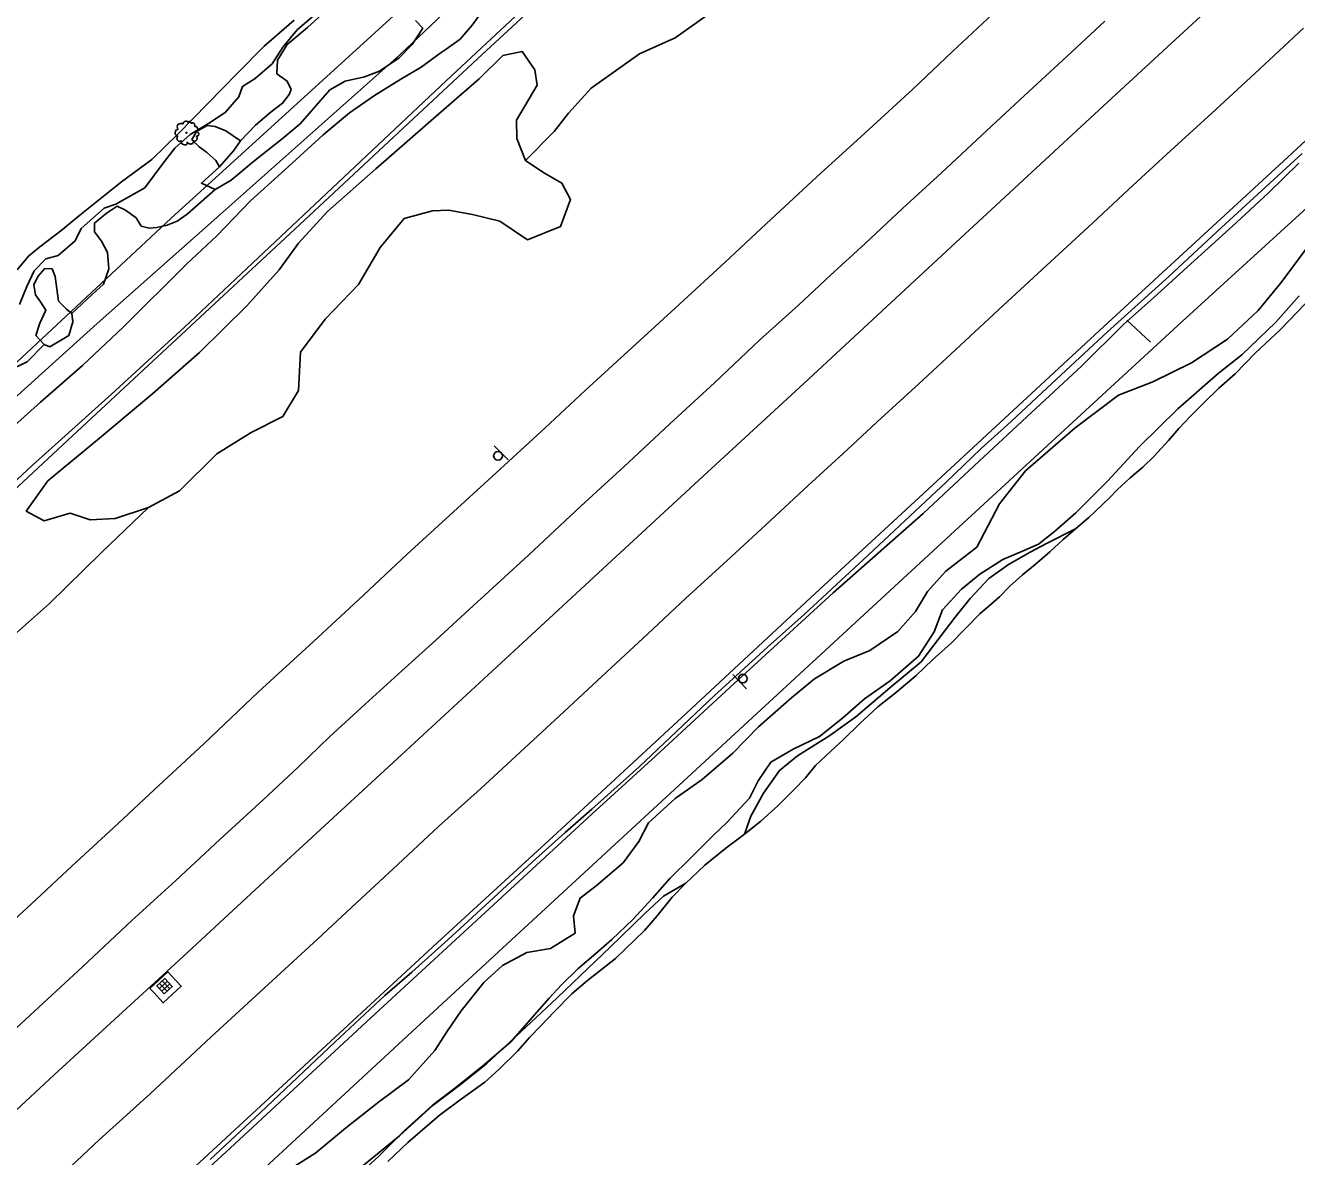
# Model space of a CAD drawing. Extents: x 2161152 to 2175754, y 602179 to 617749.
# Drawn here: x 2170580 to 2171166, y 612188 to 612709 of the extents above; entities that cross this region are included whole.
import ezdxf

# ---------------------------------------------------------------- set-up
doc = ezdxf.new("R2010")
doc.units = 0
for name, color, linetype in [('RD_EX_BldgApp_Sign', 7, 'Continuous'), ('RD_EX_Conc_Slab', 7, 'Continuous'), ('RD_EX_DR_ErosCtrl', 7, 'Continuous'), ('RD_EX_DR_Inlet', 7, 'Continuous'), ('RD_EX_Fence_ChLk', 7, 'Continuous'), ('RD_EX_Fence_Other', 7, 'Continuous'), ('RD_EX_GuardRail', 7, 'Continuous'), ('RD_EX_H2O', 7, 'Continuous'), ('RD_EX_Road', 7, 'Continuous'), ('RD_EX_VEG', 7, 'Continuous')]:
    doc.layers.add(name, color=color, linetype=linetype)

msp = doc.modelspace()

# ---------------------------------------------------------------- linework, layer by layer
at = {"layer": 'RD_EX_BldgApp_Sign'}
for p, q in [((2171098.7, 612563.13), (2171087.88, 612573.25)), ((2170802.73, 612508.93), (2170796.33, 612515.25)), ((2170906.27, 612409.91), (2170912.52, 612403.43))]:
    msp.add_line(p, q, dxfattribs=at)
for centre in [(2170798.1, 612510.66), (2170910.86, 612408.07)]:
    msp.add_circle(centre, 2, dxfattribs=at)
at = {"layer": 'RD_EX_Conc_Slab'}
msp.add_lwpolyline([(2170637.68, 612265.39), (2170646.02, 612273.01), (2170647.81, 612271.05), (2170652.12, 612266.33), (2170643.78, 612258.71), (2170639.46, 612263.44), (2170637.68, 612265.39)], dxfattribs=at)
at = {"layer": 'RD_EX_DR_ErosCtrl'}
for points in [[(2170719.68, 612719.11), (2170705.64, 612707.01), (2170699.02, 612699.02), (2170693.99, 612691.25), (2170686.23, 612684.51), (2170680.41, 612680.86), (2170678.67, 612676.15), (2170672.6, 612668.95), (2170665.43, 612664.29), (2170656.25, 612658.78), (2170649.15, 612652.4), (2170643.34, 612644.92), (2170635.44, 612634.21), (2170622.08, 612626.58), (2170616.59, 612624.78), (2170606.09, 612615.47), (2170603.25, 612609.75), (2170595.48, 612602.99), (2170589.74, 612601.47), (2170584.39, 612595.96), (2170580.97, 612588.67), (2170577.66, 612580.44)], [(2170911.68, 612336.4), (2170914.61, 612344.77), (2170920.4, 612355.3), (2170927.76, 612365.77), (2170936.06, 612372.51), (2170950.93, 612381.8), (2170963.01, 612390.53), (2170978.56, 612403.79), (2170993, 612415.75), (2171001.86, 612427.37), (2171008.79, 612436.41), (2171015.57, 612445.05), (2171024.21, 612454.16), (2171033.3, 612460.6), (2171043.29, 612466.36), (2171050.84, 612470.34), (2171064.15, 612477.01)], [(2170632.84, 612086.45), (2170639.88, 612095.08), (2170649.72, 612104.54), (2170663.13, 612117.84), (2170677.07, 612131.13), (2170689.08, 612142.36), (2170702.46, 612154.61), (2170716.89, 612167.08), (2170728.35, 612177.54), (2170752.7, 612197.49), (2170768.26, 612211.52), (2170780.76, 612221.16), (2170792.86, 612230.68), (2170803.79, 612240.9), (2170813.36, 612249.84), (2170825.38, 612261.09), (2170839.6, 612274.64), (2170849.72, 612284.36), (2170865.73, 612299.84), (2170874.34, 612307.89), (2170884.57, 612313.87)]]:
    msp.add_lwpolyline(points, dxfattribs=at)
at = {"layer": 'RD_EX_DR_Inlet'}
for p, q in [((2170642.1, 612265.29), (2170645.75, 612268.7)), ((2170642.18, 612267.69), (2170645.6, 612264.04)), ((2170643.26, 612264.05), (2170646.91, 612267.46)), ((2170643.42, 612268.85), (2170646.84, 612265.2))]:
    msp.add_line(p, q, dxfattribs=at)
msp.add_lwpolyline([(2170644.35, 612262.88), (2170640.94, 612266.53), (2170644.59, 612269.95), (2170648.01, 612266.29)], close=True, dxfattribs=at)
at = {"layer": 'RD_EX_Fence_ChLk'}
msp.add_lwpolyline([(2170280.3, 611804.64), (2170329.79, 611849.59), (2170389.31, 611904.89), (2170452.66, 611963.17), (2170512, 612017.63), (2170764.58, 612250.98), (2171010.42, 612477.78), (2171113.36, 612572.64), (2171228.42, 612677.49), (2171288.05, 612733.67), (2171365.72, 612805.62), (2171426.2, 612862.58), (2171538.27, 612966.22), (2171757.27, 613168.2), (2171820.33, 613225.19), (2171813.37, 613232.47), (2171896.6, 613308.14), (2171891.09, 613327.91)], dxfattribs=at)
at = {"layer": 'RD_EX_Fence_Other'}
msp.add_lwpolyline([(2171629.93, 613183.69), (2171565.47, 613123.14), (2171460.73, 613025.9), (2171380.41, 612952.09), (2171311.67, 612888.45), (2171230.21, 612813.09), (2171160.82, 612749.11), (2171079.12, 612673.79), (2171009.01, 612608.99), (2170939.02, 612544.07), (2170892.68, 612501.31), (2170846.44, 612458.66), (2170811.55, 612426.42), (2170753.62, 612372.89), (2170696.66, 612320.47), (2170651, 612278.15), (2170593.59, 612225.56), (2170547.2, 612182.57), (2170488.47, 612128.36), (2170441.67, 612084.8), (2170394.27, 612040.81), (2170334.36, 611985.65), (2170252.46, 611910.1)], dxfattribs=at)
at = {"layer": 'RD_EX_GuardRail'}
for points in [[(2171387.66, 613284.24), (2171360.53, 613261), (2171316.04, 613226.68), (2171233.01, 613158.75), (2171192.11, 613121.93), (2171130.74, 613065.53), (2171026.54, 612969.89), (2170964.01, 612912.04), (2170914.96, 612866.74), (2170856.02, 612811.47), (2170768.69, 612730.64), (2170647.39, 612620.03), (2170571.8, 612549.61), (2170465.23, 612450.49), (2170410.37, 612399.58), (2170364.82, 612357.5), (2170313.9, 612311.8), (2170284.58, 612283.5), (2170219.87, 612223.54)], [(2170274.12, 611828.47), (2170315.73, 611866.43), (2170361.68, 611908.92), (2170407.46, 611951.18), (2170443.96, 611985.14), (2170494.56, 612031.66), (2170586.59, 612116.68), (2170650.61, 612175.9), (2170714.91, 612235.32), (2170770.11, 612286.29), (2170825.33, 612337.03), (2170884.89, 612392.2), (2170944.29, 612447.3), (2170990.04, 612489.57), (2171077.25, 612570.29), (2171159.96, 612646.42), (2171283.93, 612761.24), (2171494.77, 612955.95), (2171536.43, 612994.27)]]:
    msp.add_lwpolyline(points, dxfattribs=at)
at = {"layer": 'RD_EX_H2O'}
for points in [[(2170576.54, 612596.44), (2170581.72, 612602.68), (2170586.96, 612606.94), (2170596.6, 612614.29), (2170606.13, 612622.18), (2170624.56, 612636.85), (2170638.68, 612647.23), (2170650.73, 612659.01), (2170678.15, 612686.95), (2170690.35, 612699.38), (2170704.26, 612711.36)], [(2171170.1, 612580.8), (2171158.53, 612568.75), (2171147.08, 612558.09), (2171137.73, 612548.48), (2171130.27, 612541.92), (2171123.41, 612535.27), (2171117.02, 612528.8), (2171111.78, 612523.29), (2171107.01, 612517.69), (2171100.46, 612510.57), (2171095.18, 612505.52), (2171089.44, 612500.56), (2171083.34, 612495.01), (2171079.83, 612491.36), (2171070.3, 612482.22), (2171064.15, 612477.01), (2171058.54, 612472.17), (2171052.31, 612466.49), (2171045.54, 612460.7), (2171039.8, 612455.87), (2171033.86, 612450.72), (2171029.17, 612445.72), (2171024.25, 612441.52), (2171020.22, 612438.02), (2171006.69, 612424.2), (2170998.35, 612416.66), (2170990.7, 612409.5), (2170981.83, 612401.98), (2170973.13, 612395.12), (2170964.65, 612387.2), (2170957.25, 612380.03), (2170951.51, 612374.66), (2170944.4, 612368.01), (2170939.71, 612362.34), (2170934.49, 612356.95), (2170927.09, 612349.52), (2170919.17, 612342.37), (2170911.68, 612336.4), (2170903.12, 612329.93), (2170893.46, 612322.18), (2170884.57, 612313.87), (2170878.39, 612307.32), (2170871.49, 612298.82), (2170865.56, 612292), (2170852.16, 612279.21), (2170839.37, 612269.05), (2170832.14, 612262.8), (2170823.93, 612254.61), (2170817.88, 612248.19), (2170812.54, 612242.68), (2170807.17, 612236.63), (2170798.54, 612228.05), (2170791.99, 612222.18), (2170780.6, 612214.1), (2170770.96, 612206.87), (2170756.51, 612194.39), (2170747.34, 612185.56)]]:
    msp.add_lwpolyline(points, dxfattribs=at)
at = {"layer": 'RD_EX_Road'}
for points in [[(2171390.26, 613283.49), (2171386.95, 613281.97), (2171333.44, 613235.7), (2171298.61, 613205.8), (2171238.47, 613151.31), (2171183.23, 613099.37), (2171131.27, 613050.72), (2171067.13, 612991.37), (2171030.54, 612957.86), (2170987.28, 612917.32), (2170930.69, 612864.41), (2170884.83, 612821.54), (2170839.21, 612777.22), (2170795.73, 612736.07), (2170752.88, 612695.49), (2170669.97, 612621.67), (2170613.47, 612571.64), (2170547.87, 612512.59), (2170504.72, 612472.8), (2170477.35, 612447.97), (2170413.48, 612389.58), (2170349.48, 612331.58), (2170272.08, 612260.29)], [(2170263.08, 612211.32), (2170307.81, 612252.14), (2170341.19, 612282.26), (2170375.38, 612313.39), (2170424.08, 612358.1), (2170450.38, 612382.16), (2170475.88, 612405.73), (2170526.35, 612453.13), (2170583.53, 612506.21), (2170620, 612539.16), (2170653.7, 612570.04), (2170697.97, 612611.68), (2170774.42, 612683.54), (2170808.25, 612715.29), (2170842.85, 612746.88), (2170877.87, 612778.6), (2170922.27, 612819.35), (2170963.45, 612856.33), (2171007.77, 612896.36), (2171052.15, 612938.49), (2171084.52, 612967.75), (2171110.71, 612991.76)], [(2170565.69, 612288.41), (2170583.07, 612304.24), (2170601.9, 612321.83), (2170623.02, 612341.33), (2170639.77, 612356.98), (2170662.5, 612378.04), (2170687.8, 612401.95), (2170713.11, 612425.17), (2170733.78, 612444.37), (2170756.15, 612465.22), (2170775.97, 612483.36), (2170795.41, 612501.16), (2170819.78, 612523.56), (2170838.29, 612540.87), (2170858.1, 612558.89), (2170879.69, 612578.69), (2170902.81, 612599.86), (2170921.7, 612617.58), (2170945.03, 612639.2), (2170967.19, 612659.35), (2170989.17, 612679.58), (2171007.45, 612696.93), (2171028.19, 612716.38)], [(2171077.72, 612710.96), (2171060.12, 612694.7), (2171040.66, 612676.76), (2171021.09, 612658.47), (2171002.51, 612641.09), (2170984.45, 612624.59), (2170967.26, 612608.52), (2170951.1, 612593.73), (2170936.53, 612580.17), (2170918.68, 612564.06), (2170897.79, 612544.27), (2170877.32, 612525.45), (2170858.21, 612507.64), (2170836.22, 612487.46), (2170812.08, 612464.96), (2170782.93, 612438.15), (2170769.39, 612425.75), (2170753.76, 612411.64), (2170736.9, 612396.27), (2170720.45, 612381.2), (2170706.15, 612367.38), (2170689.83, 612352.25), (2170669.92, 612334.02), (2170649.69, 612315.11), (2170629.32, 612296.58), (2170606.64, 612275.36), (2170580.42, 612250.98), (2170552.93, 612225.72)], [(2170591.14, 612173.87), (2170614.36, 612195.54), (2170637.87, 612216.77), (2170665.94, 612243.03), (2170694.21, 612268.95), (2170714.91, 612288.06), (2170732.96, 612304.81), (2170751.93, 612322.42), (2170770.76, 612339.97), (2170789.99, 612357.37), (2170808.38, 612374.24), (2170828.4, 612392.77), (2170846.09, 612409.25), (2170867.19, 612428.66), (2170884.45, 612444.92), (2170905.39, 612464.05), (2170923.45, 612480.81), (2170941.03, 612497), (2170957.16, 612511.82), (2170974.64, 612527.98), (2170991.99, 612543.88), (2171011.15, 612561.72), (2171030.88, 612579.91), (2171050.71, 612598.27), (2171072.04, 612617.95), (2171088.65, 612633.42), (2171106.25, 612649.68), (2171126.96, 612668.61), (2171146.73, 612686.77), (2171169.17, 612707.74)], [(2171168.62, 612649.9), (2171131.39, 612615.92), (2171107.15, 612593.32), (2171078.94, 612567.77), (2171053.22, 612544.04), (2171034.59, 612526.44), (2171020.74, 612514), (2171004.66, 612498.64), (2170983.25, 612478.63), (2170968.61, 612464.94), (2170939.1, 612437.66), (2170922.24, 612422.54), (2170897.66, 612400.07), (2170863.07, 612367.41), (2170841.27, 612347.92), (2170829.1, 612337.24), (2170813.84, 612323.48), (2170782.41, 612294.48), (2170775.12, 612287.91), (2170758.33, 612272.86), (2170745.9, 612262.13), (2170722.92, 612240.57), (2170688.61, 612208.18), (2170665.42, 612186.47)]]:
    msp.add_lwpolyline(points, dxfattribs=at)
at = {"layer": 'RD_EX_VEG'}
for points in [[(2170297.61, 612239.81), (2170396.2, 612328.43), (2170457.98, 612384.15), (2170527.22, 612450.41), (2170602.1, 612519.92), (2170706.63, 612617.13), (2170788.66, 612693.64), (2170868.65, 612767.63), (2170933.53, 612826.78), (2171016.39, 612902.93), (2171044.44, 612929.31), (2171069.28, 612947.11)], [(2171069.21, 612889.94), (2171053.11, 612868.82), (2171030.1, 612843.05), (2171005.1, 612813.37), (2170987.85, 612793.22), (2170966.91, 612773.72), (2170947.95, 612757.6), (2170930.44, 612744.86), (2170910.7, 612729.29), (2170901.28, 612721.03), (2170894.54, 612713.73), (2170879.75, 612703.28), (2170863.36, 612695.93), (2170841.1, 612680.06), (2170830.65, 612668.53), (2170824, 612660.04), (2170810.72, 612646.69)], [(2170933.67, 612861.37), (2170897.32, 612827.27), (2170866.05, 612799.17), (2170832.69, 612767.59), (2170813.02, 612747.24), (2170800.69, 612733.47), (2170795, 612721.3), (2170786.27, 612709.12), (2170780.65, 612702.61), (2170774.17, 612698.1), (2170771.88, 612696.47), (2170762.71, 612689.68), (2170753.32, 612684.21), (2170741.23, 612676.72), (2170729.65, 612668.69), (2170717.47, 612658.58), (2170703.09, 612645.39), (2170684.1, 612628.14), (2170668.57, 612612.1), (2170654.72, 612599.15), (2170625.33, 612569.9), (2170606.6, 612552.38), (2170587.36, 612535.41), (2170573.81, 612523.25)], [(2170702.85, 612679.44), (2170700.94, 612683.28), (2170696.18, 612686.74), (2170696.52, 612692.93), (2170701, 612700.19), (2170710.39, 612707.95), (2170718.87, 612715.87)], [(2170760.1, 612711.31), (2170763.4, 612707.78), (2170758.54, 612700.18), (2170752.55, 612694.07), (2170743.53, 612687.93), (2170736.6, 612685.27), (2170727.73, 612683.33), (2170720.62, 612679.23), (2170706.94, 612663.65), (2170698.69, 612656.69), (2170685.45, 612646.35), (2170675.17, 612637.76), (2170667.79, 612633.4), (2170661.43, 612636.38), (2170669.74, 612643.89), (2170676.17, 612651.18), (2170679.48, 612655.81), (2170686.32, 612662.97), (2170693.54, 612669.2), (2170698.82, 612673.12), (2170701.86, 612677.23), (2170702.85, 612679.44)], [(2170773.1, 612670.23), (2170789.37, 612684.41), (2170800.25, 612695.1), (2170809.26, 612696.9), (2170815.03, 612688.54), (2170816.11, 612681.38), (2170806.59, 612665.33), (2170806.83, 612656.87), (2170810.72, 612646.69), (2170818.74, 612641.4), (2170827.56, 612636.34), (2170831.53, 612628.81), (2170826.88, 612616.28), (2170811.62, 612610.19), (2170798.96, 612618.81), (2170786.37, 612621.87), (2170775.33, 612623.83), (2170767.92, 612623.55), (2170754.86, 612620.03), (2170743.84, 612606.66), (2170733.76, 612589.57), (2170718.43, 612573.7), (2170707.08, 612558.49), (2170706.22, 612540.81), (2170698.95, 612528.89), (2170684.42, 612521.45), (2170668.5, 612511.68), (2170651.28, 612494.55), (2170637.01, 612486.84), (2170621.78, 612481.8), (2170610.13, 612481.14), (2170601, 612484.35), (2170589.02, 612480.8), (2170580.75, 612485.28), (2170590.68, 612499.15), (2170614.49, 612518.87), (2170639.12, 612539.35), (2170660.54, 612558.36), (2170682.31, 612579.73), (2170697.34, 612596.32), (2170706.17, 612608.65), (2170719.54, 612623.19), (2170741.78, 612642.96), (2170773.1, 612670.23)], [(2170669.74, 612643.89), (2170668.12, 612646.71), (2170663.76, 612650.55), (2170660.42, 612653.03), (2170657.09, 612656.32), (2170659.2, 612660.08), (2170664.06, 612662.83), (2170667.74, 612662.44), (2170672.69, 612660.42), (2170679.48, 612655.81)], [(2170595.24, 612118.86), (2170674.63, 612191.82), (2170739.53, 612251.73), (2170803.89, 612311.14), (2170841.5, 612345.8), (2170870.68, 612372.32), (2170905.05, 612404.2), (2170952.58, 612447.62), (2170994.04, 612484.18), (2171019.79, 612508.29), (2171043.84, 612530.68), (2171066.99, 612551.99), (2171086.51, 612571.32), (2171100.05, 612583.54), (2171115.57, 612597.61), (2171138.3, 612618.15), (2171153.08, 612631.79), (2171167.07, 612645.45)], [(2170601.73, 612576.27), (2170611.23, 612585.15), (2170616.26, 612589.85), (2170618.86, 612596.87), (2170618.19, 612604.4), (2170615.34, 612609.63), (2170612.18, 612613.83), (2170612.19, 612617.93), (2170617.49, 612622.38), (2170622.63, 612625.64), (2170626.54, 612623.92), (2170631.45, 612620.32), (2170633.7, 612616.54), (2170637.37, 612615.62), (2170640.95, 612615.9), (2170645.6, 612616.93), (2170650.27, 612618.75), (2170654.86, 612622.02), (2170667.79, 612633.4)], [(2171018.71, 612468.62), (2171029.19, 612488.59), (2171041.09, 612503.75), (2171063.98, 612523.54), (2171084.06, 612538.67), (2171099.87, 612544.72), (2171117.64, 612553.61), (2171134.17, 612564.4), (2171148.4, 612577.65), (2171158.92, 612590.51), (2171172.26, 612608.56)], [(2170591.56, 612560.91), (2170588.97, 612562.04), (2170585.16, 612566.12), (2170586.93, 612571.86), (2170589.77, 612577.82), (2170587.26, 612581.6), (2170584.99, 612584.85), (2170584.22, 612589.49), (2170586.07, 612593.26), (2170589.24, 612596.99), (2170592.67, 612596.88), (2170594, 612593.26), (2170594.87, 612587.69), (2170595.6, 612582), (2170599.3, 612578.32), (2170601.73, 612576.27), (2170602.25, 612572.43), (2170600.33, 612566.06), (2170591.56, 612560.91)], [(2171167.2, 612584.42), (2171156.44, 612572.35), (2171140.79, 612557.27), (2171129.89, 612548.65), (2171111.3, 612532.36), (2171093.73, 612514.97), (2171078.86, 612499.08), (2171064.3, 612484.5), (2171054.45, 612475.84), (2171047.09, 612470.01), (2171039.82, 612466.82), (2171030.68, 612462.91), (2171020.12, 612456.14), (2171011.67, 612449.29), (2171002.88, 612439.8), (2170999.1, 612429.6), (2170991.84, 612418.46), (2170978.74, 612406.99), (2170966.95, 612398.78), (2170956.85, 612389.85), (2170946.24, 612381.47), (2170934.13, 612375.52), (2170923.88, 612369.52), (2170918.04, 612360.99), (2170913.94, 612353.06), (2170903.5, 612341.76), (2170897.35, 612336.02), (2170886.94, 612325.51), (2170877.22, 612315.92), (2170869.25, 612306.92), (2170860.18, 612297.17), (2170850.47, 612287.83), (2170843.11, 612281.46), (2170834.93, 612274.33), (2170827.27, 612266.91), (2170821.64, 612260.88), (2170804.03, 612240.82), (2170791.89, 612230.25), (2170778.7, 612219.7), (2170767.7, 612211.47), (2170755.01, 612199.86), (2170743.23, 612188.08), (2170730.4, 612176.34)], [(2170570.51, 612550.09), (2170575.29, 612551.24), (2170581.16, 612553.94), (2170588.97, 612562.04)], [(2170637.01, 612486.84), (2170615.44, 612466.12), (2170591.4, 612442.62), (2170570.7, 612424.3), (2170554.94, 612411.09), (2170542.66, 612399.61), (2170529.74, 612384.46), (2170518.14, 612369.53), (2170505.23, 612354.91), (2170496.54, 612347.8)], [(2170695.75, 612177.95), (2170714.22, 612189.6), (2170727.8, 612201.02), (2170743, 612212.92), (2170756.82, 612223.29), (2170769.03, 612236.75), (2170774.6, 612245.28), (2170781.13, 612254.97), (2170791.6, 612268.08), (2170800.17, 612275.84), (2170811.33, 612281.93), (2170822.22, 612283.68), (2170833.69, 612290.82), (2170832.91, 612298.78), (2170835.95, 612306.99), (2170843.27, 612312.55), (2170855.77, 612323.23), (2170862.97, 612333.02), (2170867.48, 612341.57), (2170879.73, 612352.77), (2170892.17, 612361.59), (2170906.31, 612373.79), (2170918.06, 612385.8), (2170933.44, 612399.41), (2170943.89, 612407.91), (2170957.37, 612416.17), (2170969.43, 612421.05), (2170982.28, 612429.74), (2170990.53, 612438.98), (2170995.99, 612448.18), (2171004.36, 612457.55), (2171018.71, 612468.62)]]:
    msp.add_lwpolyline(points, dxfattribs=at)
for centre, radius in [((2170654.55, 612659.55), 0.188), ((2170654.54, 612659.53), 0.000075)]:
    msp.add_circle(centre, radius, dxfattribs=at)
for points in [[(2170654.65, 612664.92), (2170654.43, 612664.94), (2170654.18, 612664.86), (2170653.99, 612664.79), (2170653.83, 612664.73), (2170653.66, 612664.66), (2170653.43, 612664.53), (2170653.26, 612664.38), (2170653.17, 612664.19), (2170653.13, 612664.02), (2170653.1, 612663.81), (2170653.1, 612663.68), (2170653, 612663.66), (2170652.89, 612663.68), (2170652.7, 612663.74), (2170652.51, 612663.74), (2170652.33, 612663.74), (2170652.06, 612663.72), (2170651.8, 612663.72), (2170651.6, 612663.68), (2170651.35, 612663.65), (2170651.07, 612663.55), (2170650.81, 612663.46), (2170650.58, 612663.27), (2170650.4, 612662.92), (2170650.3, 612662.65), (2170650.19, 612662.47), (2170650.3, 612662.13), (2170650.43, 612661.87), (2170650.45, 612661.72), (2170650.51, 612661.4), (2170650.58, 612661.23), (2170650.68, 612661.08), (2170650.62, 612661.06), (2170650.34, 612661.02), (2170650.12, 612660.95), (2170649.8, 612660.78), (2170649.63, 612660.61), (2170649.55, 612660.37), (2170649.53, 612660.1), (2170649.46, 612659.95), (2170649.4, 612659.75), (2170649.38, 612659.69), (2170649.35, 612659.45), (2170649.42, 612659.11), (2170649.44, 612658.85), (2170649.53, 612658.68), (2170649.65, 612658.55), (2170649.78, 612658.36), (2170650.08, 612658.19), (2170650.32, 612658.12), (2170650.47, 612658.1), (2170650.34, 612657.72), (2170650.3, 612657.46), (2170650.21, 612657.16), (2170650.21, 612657.11), (2170650.17, 612656.75), (2170650.28, 612656.51), (2170650.34, 612656.22), (2170650.47, 612656.06), (2170650.68, 612655.83), (2170650.92, 612655.66), (2170651.3, 612655.57), (2170651.6, 612655.59), (2170652.03, 612655.72), (2170652.21, 612655.77), (2170652.2, 612655.64), (2170652.21, 612655.36), (2170652.21, 612655.04), (2170652.33, 612654.8), (2170652.4, 612654.59), (2170652.51, 612654.41), (2170652.76, 612654.24), (2170653.06, 612654.18), (2170653.38, 612654.07), (2170653.71, 612654.01), (2170654.09, 612653.99), (2170654.54, 612654.11), (2170654.74, 612654.2), (2170654.82, 612654.33), (2170654.97, 612654.61), (2170654.93, 612654.78), (2170654.95, 612655.23), (2170655.03, 612655.1), (2170655.16, 612654.84), (2170655.53, 612654.61), (2170655.83, 612654.48), (2170656.19, 612654.37), (2170656.41, 612654.31), (2170656.77, 612654.37), (2170657.05, 612654.43), (2170657.33, 612654.52), (2170657.56, 612654.73), (2170657.69, 612654.93), (2170657.72, 612655.14), (2170657.78, 612655.42), (2170657.82, 612655.55)], [(2170657.82, 612655.55), (2170657.76, 612655.68), (2170657.72, 612655.87), (2170657.78, 612655.85), (2170657.91, 612655.81), (2170658.12, 612655.72), (2170658.29, 612655.66), (2170658.53, 612655.68), (2170658.74, 612655.76), (2170659.07, 612655.96), (2170659.28, 612656.32), (2170659.49, 612656.62), (2170659.54, 612656.86), (2170659.5, 612657.03), (2170659.49, 612657.41), (2170659.34, 612657.59), (2170659.3, 612657.69), (2170659.22, 612657.99), (2170659.28, 612658.02), (2170659.49, 612658.06), (2170659.77, 612658.15), (2170659.97, 612658.25), (2170660.14, 612658.38), (2170660.2, 612658.55), (2170660.18, 612658.85), (2170660.22, 612659.15), (2170660.16, 612659.26), (2170660.09, 612659.37), (2170660.03, 612659.52), (2170659.92, 612659.64), (2170659.84, 612659.75), (2170659.77, 612659.82), (2170659.67, 612659.94), (2170659.54, 612660.03), (2170659.43, 612660.07), (2170659.39, 612660.18), (2170659.5, 612660.33), (2170659.54, 612660.4), (2170659.56, 612660.57), (2170659.73, 612660.83), (2170659.77, 612661.13), (2170659.73, 612661.45), (2170659.69, 612661.66), (2170659.58, 612661.87), (2170659.43, 612662.05), (2170659.34, 612662.18), (2170659.21, 612662.28), (2170658.96, 612662.37), (2170658.77, 612662.41), (2170658.51, 612662.41), (2170658.36, 612662.45), (2170658.38, 612662.48), (2170658.38, 612662.6), (2170658.38, 612662.8), (2170658.32, 612663.14), (2170658.21, 612663.51), (2170658.21, 612663.53), (2170658.14, 612663.72), (2170657.97, 612663.87), (2170657.84, 612663.95), (2170657.69, 612664.04), (2170657.5, 612664.06), (2170657.27, 612664.06), (2170657.07, 612664.02), (2170656.92, 612663.95), (2170656.79, 612663.85), (2170656.73, 612663.96), (2170656.66, 612664.19), (2170656.62, 612664.3), (2170656.51, 612664.43), (2170656.34, 612664.58), (2170656, 612664.68), (2170655.53, 612664.62), (2170655.31, 612664.47), (2170655.19, 612664.34), (2170655.16, 612664.43), (2170655.01, 612664.58), (2170654.93, 612664.71), (2170654.8, 612664.81), (2170654.69, 612664.88), (2170654.61, 612664.92)]]:
    msp.add_spline(points, degree=3, dxfattribs=at)

doc.saveas('drawing.dxf')
